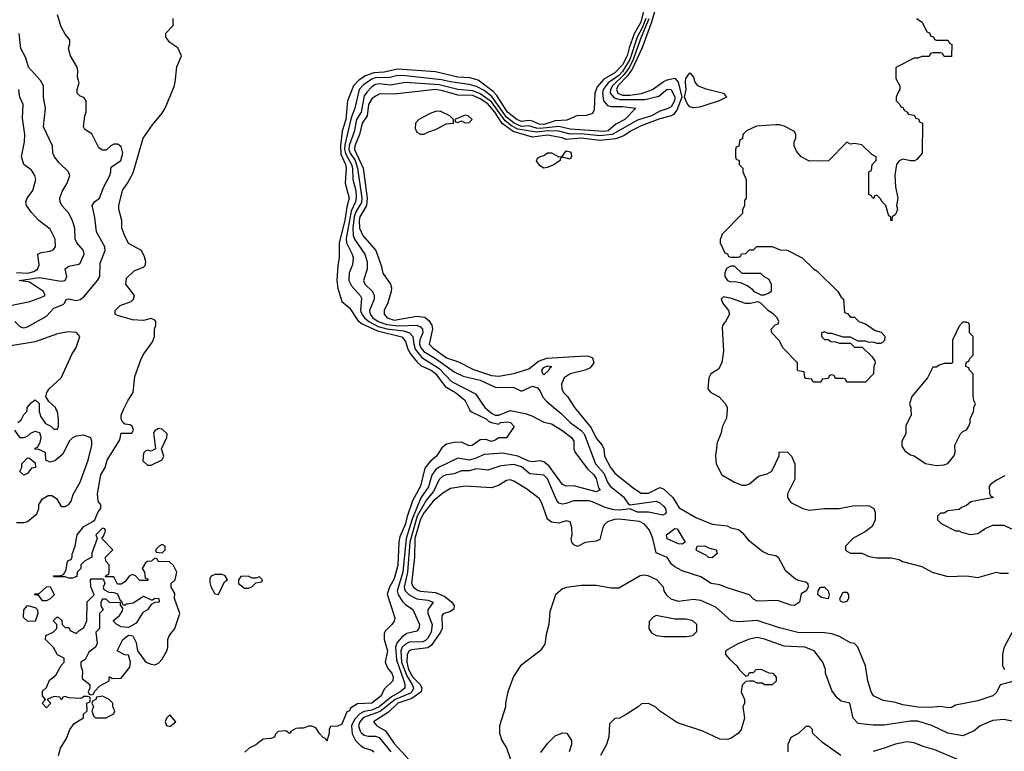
# Model space of a CAD drawing. Header units: inches. Extents: x 2348352 to 2479776, y 460422 to 613655.
# Tile 318 of 590: x 2398507 to 2403772, y 518173 to 522083. Entities that reach past the tile are written whole.
import ezdxf

# ---------------------------------------------------------------- set-up
doc = ezdxf.new("R2010")
doc.units = ezdxf.units.IN
doc.header["$MEASUREMENT"] = 0
for name, color, linetype in [('C3591', 7, 'Continuous'), ('C3592', 7, 'Continuous'), ('C4501', 7, 'Continuous'), ('C4502', 7, 'Continuous')]:
    doc.layers.add(name, color=color, linetype=linetype)

msp = doc.modelspace()

# ---------------------------------------------------------------- linework, layer by layer
at = {"layer": 'C3591', "color": 4}
for points, elevation in [([(2398498, 519930), (2398514.6, 519945.4), (2398530, 519974), (2398546, 519990), (2398547, 520000)], 68), ([(2398611.5, 520000), (2398611.3, 519990), (2398621, 519961), (2398645.4, 519925.4), (2398674, 519910), (2398690, 519894), (2398710, 519894), (2398715.3, 519910), (2398715.3, 519950), (2398708.7, 519990), (2398703.3, 520000)], 68), ([(2398715.3, 518150), (2398725.2, 518190), (2398758, 518242), (2398775.3, 518290), (2398798, 518322), (2398848, 518352), (2398849.1, 518370.9), (2398868, 518390), (2398866, 518430), (2398882, 518438), (2398886, 518450), (2398882, 518462), (2398870, 518466), (2398850, 518466), (2398842, 518458), (2398830, 518455.3), (2398770, 518458), (2398750, 518466), (2398738, 518462), (2398730, 518448), (2398722, 518462), (2398690, 518466), (2398654, 518450), (2398674, 518430), (2398650, 518406), (2398628, 518430), (2398646, 518450), (2398628.9, 518468.9), (2398630, 518494), (2398650, 518514), (2398667.3, 518552.7), (2398700.4, 518579.6), (2398728.4, 518631.6), (2398746, 518650), (2398746, 518670), (2398708.7, 518688.7), (2398688.4, 518728.4), (2398646, 518770), (2398647.3, 518792.7), (2398686, 518810), (2398706, 518830), (2398706, 518850), (2398686, 518870), (2398706, 518890), (2398714, 518890), (2398732.7, 518872.7), (2398734, 518850), (2398750, 518834), (2398770, 518834), (2398778, 518818), (2398810, 518802), (2398823.1, 518816.9), (2398850, 518834), (2398866, 518870), (2398868.4, 518971.6), (2398906, 519010), (2398887.3, 519052.7), (2398886, 519090), (2398890, 519094), (2398954, 519094), (2398962, 519070), (2398954, 519050), (2398958, 519038), (2398983.6, 519023.6), (2399010, 519022), (2399030, 519014), (2399042, 518982), (2399054, 518970), (2399058, 518958), (2399070, 518954), (2399078, 518962), (2399114, 518966), (2399170, 519002), (2399210, 518982), (2399218, 518982), (2399230, 518992), (2399252, 518990), (2399254, 518970), (2399230, 518968), (2399210, 518958), (2399190, 518929), (2399165.4, 518914.6), (2399130, 518858), (2399090, 518835.3), (2399050, 518838), (2399026, 518850), (2399008.4, 518868.4), (2399008.4, 518871.6), (2399040.4, 518899.6), (2399056.4, 518923.6), (2399058, 518938), (2399046, 518954), (2399046, 518966), (2398988, 518968), (2398970, 518986), (2398950, 518986), (2398942, 518970), (2398942, 518950), (2398954, 518930), (2398934, 518910), (2398934, 518830), (2398914, 518810), (2398922, 518750), (2398912, 518730), (2398876.9, 518703.1), (2398856.9, 518663.1), (2398834, 518650), (2398834, 518630), (2398843.6, 518603.6), (2398842, 518562), (2398882, 518530), (2398882, 518510), (2398874, 518490), (2398878, 518478), (2398890, 518474), (2398902, 518478), (2398907.3, 518492.7), (2398936.4, 518523.6), (2398986, 518550), (2398986, 518570), (2398991.6, 518571.6), (2399002, 518562), (2399050, 518564.7), (2399097.2, 518622.8), (2399099, 518650), (2399090, 518686), (2399068.9, 518688.9), (2399028.7, 518710), (2399058, 518770), (2399090, 518794), (2399112, 518790), (2399130, 518754), (2399138, 518710), (2399176.8, 518656.8), (2399187.3, 518647.3), (2399210, 518638.8), (2399230, 518636), (2399250, 518644.7), (2399270, 518664.7), (2399294, 518710), (2399299, 518730), (2399299.3, 518770), (2399306, 518790), (2399337.2, 518830), (2399364, 518910), (2399335.3, 518990), (2399336.4, 519016.4), (2399318, 519050), (2399318, 519070), (2399338, 519090), (2399348, 519130), (2399330, 519166), (2399307.3, 519187.3), (2399250, 519186), (2399242, 519202), (2399230, 519206), (2399211.6, 519188.4), (2399190, 519188), (2399179.6, 519180.4), (2399162, 519150), (2399174, 519130), (2399178, 519098), (2399190, 519094), (2399194, 519090), (2399190, 519086), (2399150, 519086), (2399126, 519110), (2399110, 519118), (2399094, 519110), (2399070, 519078), (2399050, 519066), (2399030, 519066), (2399010, 519106), (2398966, 519106), (2398970, 519114), (2398982, 519118), (2398986, 519130), (2398986, 519170), (2398968.4, 519188.4), (2398966, 519210), (2399006, 519250), (2398946, 519310), (2398956.4, 519323.6), (2398966, 519350), (2398962, 519362), (2398950, 519366), (2398914, 519330), (2398922, 519310), (2398892.7, 519232.7), (2398894, 519210), (2398854, 519190), (2398834, 519170), (2398834, 519150), (2398814, 519130), (2398812.7, 519107.3), (2398790, 519098), (2398770, 519098), (2398750, 519106), (2398690, 519106), (2398688, 519110), (2398727.3, 519112.7), (2398742, 519118), (2398756.4, 519143.6), (2398760.4, 519179.6), (2398767.3, 519192.7), (2398782, 519198), (2398787.3, 519212.7), (2398787.3, 519227.3), (2398804, 519270), (2398815.3, 519330), (2398850, 519374), (2398899.3, 519400.7), (2398908.7, 519410), (2398926.8, 519453.2), (2398942, 519470), (2398942, 519490), (2398926.6, 519510), (2398922.9, 519550), (2398942, 519650), (2398963.7, 519690), (2398976, 519730), (2399042, 519838), (2399050, 519874), (2399107.3, 519872.7), (2399115.3, 519890), (2399108, 519910), (2399098, 519918), (2399070, 519922), (2399058, 519930), (2399049.1, 519949.1), (2399049.2, 519970), (2399063.2, 520000)], 64), ([(2398490, 519396), (2398530, 519396), (2398550, 519401), (2398598.6, 519441.4), (2398609, 519470), (2398610, 519492), (2398630, 519522), (2398660.4, 519539.6), (2398679.6, 519539.6), (2398703.6, 519523.6), (2398730, 519482), (2398750, 519482), (2398770, 519492), (2398782, 519510), (2398793.6, 519546.4), (2398830, 519612), (2398872.7, 519730), (2398893.2, 519810), (2398894, 519830), (2398888.4, 519848.4), (2398850, 519862), (2398810, 519858), (2398790, 519848), (2398772, 519830), (2398738, 519762), (2398695.3, 519724.7), (2398670, 519718), (2398648, 519730), (2398646, 519770), (2398610, 519786), (2398588, 519788), (2398590, 519794), (2398602, 519798), (2398616.4, 519823.6), (2398622, 519850), (2398615.3, 519875.3), (2398590, 519882), (2398566.4, 519873.6), (2398550, 519858), (2398530, 519848), (2398510, 519848), (2398482, 519890)], 68), ([(2400000, 518295.8), (2399984.7, 518295.3), (2399959.6, 518280.4), (2399950, 518268), (2399930, 518282), (2399890, 518278), (2399876, 518264), (2399870, 518248.7), (2399850, 518242), (2399810, 518238), (2399770, 518208), (2399734, 518190), (2399711.6, 518168.4)], 64)]:
    msp.add_lwpolyline(points, dxfattribs=dict(at, elevation=elevation))
for points, elevation in [([(2399250, 519898), (2399231.6, 519888.4), (2399223.6, 519876.4), (2399234, 519790), (2399210, 519778), (2399190, 519782), (2399181, 519779), (2399170, 519766), (2399166.4, 519726.4), (2399190, 519702), (2399210, 519702), (2399268.4, 519731.6), (2399278, 519750), (2399266, 519790), (2399294, 519850), (2399295.3, 519870), (2399270, 519895.3)], 64), ([(2398530, 519648.7), (2398508.9, 519668.9), (2398518, 519690), (2398518, 519710), (2398550, 519742), (2398559.6, 519739.6), (2398590, 519714), (2398592, 519690), (2398570, 519686), (2398550, 519658)], 68), ([(2399270, 519278), (2399254, 519270), (2399234, 519250), (2399238, 519238), (2399270, 519234), (2399286, 519250), (2399286, 519270)], 64), ([(2399590, 519118), (2399550, 519118), (2399531.6, 519108.4), (2399523.6, 519096.4), (2399524.7, 519075.3), (2399530, 519054), (2399550, 519014), (2399570, 519012), (2399602, 519078), (2399618, 519090), (2399606, 519110)], 64), ([(2399728.4, 519108.4), (2399690, 519108), (2399678, 519090), (2399678, 519070), (2399710, 519044.7), (2399730, 519044.7), (2399748.4, 519051.6), (2399770, 519074), (2399802, 519078), (2399806, 519090), (2399790, 519106), (2399770, 519098), (2399750, 519098)], 64), ([(2398630, 518978), (2398610, 519006), (2398586, 519010), (2398590, 519014), (2398610, 519014), (2398650, 519052), (2398670, 519054), (2398692, 519010), (2398670, 518988), (2398650, 518978)], 64), ([(2398590, 518866), (2398550, 518868), (2398528, 518888), (2398528.7, 518930), (2398550, 518952), (2398590, 518942), (2398602, 518930), (2398604.7, 518910)], 64), ([(2398950, 518468), (2398918, 518462), (2398914, 518450), (2398898, 518442), (2398894, 518430), (2398902, 518410), (2398894, 518390), (2398902, 518362), (2398912, 518352), (2398930, 518351.3), (2398970, 518352), (2398990, 518362), (2399010, 518374), (2399015.3, 518390), (2399006, 518410), (2399006, 518430), (2398986, 518450)], 64), ([(2399310, 518368), (2399292, 518350), (2399284.7, 518330), (2399291.6, 518311.6), (2399310, 518304.7), (2399342, 518330)], 64)]:
    msp.add_lwpolyline(points, close=True, dxfattribs=dict(at, elevation=elevation))
at = {"layer": 'C3592', "color": 4}
for points, elevation in [([(2398481, 520470), (2398510, 520442), (2398530, 520437.1), (2398550, 520442.4), (2398650, 520499.1), (2398690, 520542), (2398739.3, 520560.7), (2398749.3, 520570), (2398754.6, 520585.4), (2398768, 520592), (2398810, 520583.1), (2398830, 520588.4), (2398850, 520603), (2398923.6, 520690), (2398935.1, 520710), (2398937.5, 520782.5), (2398963.7, 520850), (2398962.7, 520870), (2398918, 520950), (2398910, 521026), (2398895.3, 521090), (2398908, 521110), (2398934, 521130), (2398957.2, 521190), (2398988.7, 521250), (2398995.3, 521270), (2398995.3, 521290), (2399001.2, 521298.8), (2399048, 521330), (2399059, 521370), (2399050, 521406), (2399030, 521418), (2399010, 521418), (2398994, 521410), (2398970, 521386), (2398950, 521386), (2398930, 521398), (2398893.6, 521473.6), (2398856.4, 521496.4), (2398848.7, 521510), (2398855.3, 521570), (2398862, 521590), (2398862, 521650), (2398850, 521668), (2398830, 521675.3), (2398815.3, 521690), (2398815.3, 521710), (2398826, 521746), (2398816.4, 521776.4), (2398819, 521810), (2398814, 521830), (2398779, 521890), (2398768.7, 521930), (2398776.4, 521956.4), (2398776.4, 521976.4), (2398750, 522006), (2398730, 522046), (2398708.7, 522110)], 68), ([(2399063.2, 520000), (2399086.6, 520050), (2399114.5, 520090), (2399123.8, 520176.2), (2399155.3, 520264.7), (2399168.1, 520291.9), (2399217.5, 520362.5), (2399229, 520390), (2399228, 520430), (2399235.3, 520450), (2399235.3, 520470), (2399230, 520478), (2399210, 520486), (2399170, 520475.3), (2399110, 520479), (2399030, 520502), (2399018, 520510), (2399018, 520530), (2399044.5, 520555.5), (2399103.1, 520576.9), (2399115.3, 520590), (2399122, 520610), (2399075.3, 520670), (2399078, 520702), (2399119, 520741), (2399170, 520761), (2399179, 520770), (2399181.2, 520790), (2399175.5, 520815.5), (2399158, 520850), (2399090, 520888), (2399070, 520928), (2399054, 520970), (2399052.7, 521010), (2399037, 521070), (2399037, 521090), (2399057, 521170), (2399084.5, 521210), (2399114.3, 521265.7), (2399167.3, 521450), (2399218, 521522), (2399270, 521584), (2399285.1, 521610), (2399333.1, 521726.9), (2399339.5, 521750), (2399347.8, 521832.2), (2399372.7, 521890), (2399352.5, 521932.5), (2399310, 521962), (2399288.7, 521990), (2399289, 522011), (2399327.3, 522052.7), (2399328, 522090)], 64), ([(2398450, 520553.4), (2398562.5, 520577.5), (2398621, 520599), (2398644, 520610), (2398635.1, 520630), (2398559.8, 520679.8), (2398504, 520690), (2398613.7, 520706.3), (2398730, 520686), (2398750.8, 520689.2), (2398759.6, 520710), (2398750, 520751.3), (2398770, 520766.8), (2398823.1, 520776.9), (2398830, 520782), (2398852, 520830), (2398849.2, 520850), (2398813.2, 520890), (2398804.5, 520910), (2398802.7, 520970), (2398790, 521008.7), (2398769.3, 521050), (2398732.3, 521090), (2398724.5, 521110), (2398722.9, 521130), (2398734.2, 521165.8), (2398761.2, 521210), (2398775.3, 521250), (2398768.7, 521270), (2398718.6, 521318.6), (2398694, 521350), (2398684, 521370), (2398682, 521410), (2398635.1, 521510), (2398646, 521610), (2398635.1, 521670), (2398635.1, 521730), (2398619.1, 521759.1), (2398554, 521830), (2398540.2, 521880.2), (2398514, 521930), (2398504, 522010)], 72), ([(2398490, 520732.5), (2398550.9, 520729.1), (2398582.4, 520737.6), (2398603, 520750), (2398611.8, 520771.8), (2398605.2, 520830), (2398621.6, 520838.4), (2398670, 520845.5), (2398687, 520853), (2398698, 520870), (2398697, 520910), (2398670, 520964), (2398609.7, 521009.6), (2398570, 521053.2), (2398544.5, 521090), (2398540.7, 521110), (2398547.3, 521130), (2398578, 521170), (2398593.2, 521230), (2398589.2, 521250), (2398570, 521279), (2398529.2, 521310), (2398517.2, 521350), (2398532.7, 521430), (2398535.1, 521470), (2398523.2, 521556.8), (2398526, 521630), (2398509, 521670), (2398502, 521710)], 76), ([(2398703.3, 520000), (2398698, 520010), (2398663.1, 520043.1), (2398648, 520070), (2398653.2, 520090), (2398665.2, 520110), (2398729, 520170), (2398785.6, 520294.4), (2398809.1, 520330.9), (2398828.7, 520390), (2398811.9, 520411.9), (2398765.8, 520414.2), (2398710, 520403.7), (2398590, 520362), (2398450, 520338)], 68), ([(2398547, 520000), (2398548, 520010), (2398570, 520038), (2398590, 520051), (2398612, 520032), (2398611.5, 520000)], 68)]:
    msp.add_lwpolyline(points, dxfattribs=dict(at, elevation=elevation))
at = {"layer": 'C4501', "color": 4}
for points, elevation in [([(2400912, 520000), (2400914.6, 519994.6), (2400926, 519986), (2401000.7, 519950), (2401015.8, 519935.8), (2401030, 519930.4), (2401070, 519922), (2401078, 519930), (2401114.4, 519934.4), (2401132, 519930), (2401151.1, 519908.9), (2401110, 519848), (2401070, 519848.7), (2401050, 519835.3), (2401030, 519829.4), (2400999.5, 519839.5), (2400970, 519838), (2400927, 519807), (2400910, 519806.6), (2400870, 519824.5), (2400830, 519823.7), (2400790, 519814), (2400764.4, 519795.6), (2400736.3, 519750), (2400700.2, 519719.8), (2400673.9, 519686.1), (2400650.3, 519590), (2400607.6, 519512.4), (2400577, 519423), (2400570, 519389.3), (2400540.2, 519319.8), (2400534.9, 519290), (2400530, 519168.7), (2400510, 519094), (2400483.8, 519050), (2400473, 519013), (2400513.4, 518886.6), (2400510, 518868), (2400498, 518850), (2400462.8, 518817.2), (2400456, 518804), (2400456.3, 518770), (2400473.7, 518710), (2400462, 518650), (2400476, 518616), (2400498, 518590), (2400504.7, 518570), (2400502, 518550), (2400455.3, 518504.7), (2400440.7, 518470), (2400390.8, 518430), (2400313.4, 518426.6), (2400276, 518404), (2400270, 518389), (2400256.9, 518383.1), (2400230, 518318), (2400207.3, 518307.3), (2400170, 518306), (2400162, 518290), (2400162, 518270), (2400150, 518228), (2400142, 518242), (2400130, 518246), (2400110, 518268), (2400090, 518298), (2400070, 518308), (2400052.7, 518307.3), (2400023.6, 518296.4), (2400000, 518295.8)], 64), ([(2401006.9, 520000), (2401030, 519980.8), (2401050, 519970.2), (2401070, 519968.8), (2401130, 519994), (2401210, 519978.9), (2401246.4, 519966.4), (2401310, 519932.7), (2401350, 519923.1), (2401406, 519890), (2401458, 519850), (2401470.4, 519830), (2401470.5, 519790.5), (2401477.3, 519770), (2401542.5, 519682.5), (2401577.1, 519650), (2401590, 519630.7), (2401601.7, 519581.7), (2401610.4, 519570), (2401590, 519560.7), (2401470, 519591.8), (2401429.6, 519589.6), (2401410, 519599.3), (2401337.5, 519697.5), (2401310, 519720.5), (2401290, 519725.6), (2401250, 519720.5), (2401230, 519724), (2401170, 519749.8), (2401090, 519766.2), (2400990, 519759.7), (2400942.8, 519737.2), (2400910, 519728.6), (2400850, 519739.6), (2400750, 519692.6), (2400730, 519678), (2400711.1, 519648.9), (2400693.4, 519586.6), (2400652.9, 519527.1), (2400605.5, 519414.5), (2400574.2, 519310), (2400555.3, 519130), (2400525.2, 519030), (2400530.2, 519010), (2400554.2, 518974.2), (2400570, 518957.1), (2400610.2, 518930.3), (2400645.5, 518850), (2400642, 518830), (2400630, 518816), (2400577.7, 518802.2), (2400550, 518783), (2400524.8, 518755.2), (2400516.3, 518730), (2400521.3, 518661.3), (2400561.4, 518550), (2400567.1, 518530), (2400566, 518510), (2400542, 518490), (2400495, 518465), (2400430, 518409.9), (2400390, 518393.3), (2400350, 518385.7), (2400326.3, 518373.7), (2400296.7, 518343.3), (2400282, 518310), (2400285.6, 518265.6), (2400302.6, 518230), (2400330, 518203.7), (2400350, 518192.2), (2400390, 518179.1), (2400400.7, 518170)], 68), ([(2401376.2, 520000), (2401399.9, 519979.9), (2401450.6, 519930), (2401510, 519888.5), (2401525.7, 519870), (2401585.2, 519710), (2401630, 519659.5), (2401650, 519610.7), (2401664.9, 519590), (2401734.8, 519534.8), (2401758.5, 519498.5), (2401770.5, 519490.5), (2401910, 519510.3), (2401930, 519501.1), (2401950, 519483.8), (2401960.3, 519470), (2401963.8, 519450), (2401958.5, 519441.4), (2401945.5, 519434.5), (2401870, 519451.5), (2401810, 519451.6), (2401769.5, 519469.5), (2401717.3, 519462.7), (2401684.4, 519464.4), (2401636.9, 519476.9), (2401570, 519507.3), (2401550, 519511.1), (2401470, 519512), (2401430, 519498.4), (2401410, 519494.5), (2401397, 519497), (2401390, 519499.3), (2401378, 519518), (2401329.6, 519629.6), (2401310, 519649.4), (2401235.4, 519655.4), (2401190, 519692.8), (2401150, 519706.3), (2401080.3, 519699.7), (2401010, 519675.1), (2400950, 519682), (2400910, 519671.5), (2400870, 519671.6), (2400830, 519656.3), (2400790, 519651.1), (2400770, 519643.5), (2400750, 519625.6), (2400719.1, 519560.9), (2400682.1, 519517.9), (2400632.5, 519430), (2400594, 519290), (2400580.8, 519130), (2400562.6, 519050), (2400567.7, 519030), (2400590, 519008.9), (2400630, 518987.6), (2400690, 518981.6), (2400718.8, 518970), (2400690.4, 518929.6), (2400690.5, 518909.5), (2400713.1, 518850), (2400707.6, 518810), (2400690, 518777.6), (2400675.8, 518764.2), (2400661.1, 518758.9), (2400590, 518756.4), (2400570, 518746.2), (2400552.7, 518730), (2400545, 518710), (2400549.5, 518650), (2400577, 518577), (2400605.4, 518530), (2400612.3, 518510), (2400604.4, 518490), (2400596.2, 518483.8), (2400514.7, 518450), (2400434.8, 518385.2), (2400346.3, 518353.7), (2400325.4, 518330), (2400319.7, 518310), (2400325.2, 518285.2), (2400332.4, 518272.4), (2400350, 518258.7), (2400370, 518253.1), (2400410, 518253.1), (2400430, 518246.4), (2400492, 518170)], 72), ([(2401482.7, 520000), (2401562.8, 519902.8), (2401590, 519846.8), (2401622, 519810), (2401630.6, 519790), (2401634.8, 519750), (2401666.4, 519690), (2401690, 519660.5), (2401790, 519579.1), (2401830, 519553.4), (2401870, 519552.4), (2401930, 519583), (2401950, 519576.3), (2401999.3, 519530), (2402033.8, 519473.8), (2402122.9, 519422.9), (2402210, 519387.3), (2402290, 519378.4), (2402310, 519368.2), (2402350, 519358), (2402370, 519342), (2402402.6, 519302.6), (2402481.3, 519241.3), (2402510, 519227.3), (2402550, 519219.1), (2402562.8, 519210), (2402600.9, 519140.9), (2402655.3, 519095.3), (2402670, 519087.3), (2402710, 519079.1), (2402720.7, 519070), (2402722.8, 519050), (2402712, 519030), (2402685.2, 519014.8), (2402676, 518970), (2402650, 518953.2), (2402630, 518954), (2402558.6, 518978.6), (2402450, 518975.1), (2402430, 518986), (2402409.6, 519009.6), (2402290, 519046), (2402250, 519063.5), (2402203.7, 519070), (2402150, 519105.4), (2402050, 519136.9), (2402010, 519158.7), (2401992.4, 519172.4), (2401969.6, 519209.6), (2401910, 519234), (2401892.8, 519310), (2401874.2, 519354.2), (2401847.5, 519387.5), (2401821.5, 519401.5), (2401710, 519413.5), (2401687.9, 519412.1), (2401650, 519399.6), (2401634.3, 519385.7), (2401624.9, 519370), (2401610, 519305.2), (2401590, 519295.6), (2401530.4, 519289.6), (2401490, 519267.6), (2401470, 519277.2), (2401459.3, 519290), (2401456, 519310), (2401460.9, 519330), (2401459.5, 519370), (2401450, 519399), (2401430, 519405.2), (2401390, 519392), (2401350, 519397), (2401330, 519413.2), (2401299.3, 519499.3), (2401284.4, 519524.4), (2401216.4, 519576.4), (2401150, 519617), (2401130, 519623.7), (2401110, 519620.9), (2401066.6, 519593.4), (2401030, 519582), (2400890, 519589.7), (2400810, 519577), (2400770, 519552), (2400717.7, 519510), (2400670, 519449.7), (2400650, 519413), (2400619.5, 519310), (2400618.9, 519210), (2400602.4, 519070), (2400612.2, 519050), (2400634.7, 519034.7), (2400650, 519029.2), (2400730, 519022.6), (2400780.6, 519000.6), (2400818.4, 518970), (2400830.4, 518950), (2400827.9, 518932.1), (2400810, 518920.7), (2400772.1, 518907.9), (2400763.8, 518896.2), (2400766.3, 518830), (2400757.4, 518810), (2400710, 518741.1), (2400690, 518726.6), (2400604.1, 518715.9), (2400590, 518709.6), (2400578.5, 518690), (2400576.6, 518650), (2400587.1, 518610), (2400609.6, 518569.6), (2400647.9, 518530), (2400657.7, 518510), (2400653.1, 518490), (2400604.9, 518455.1), (2400530, 518430.6), (2400478.7, 518381.3), (2400398.8, 518330), (2400417.3, 518310), (2400463.1, 518283.1), (2400510, 518215.3), (2400588.5, 518128.5)], 76), ([(2402290, 520000), (2402287.1, 519952.9), (2402266, 519910), (2402256, 519870), (2402236.8, 519823.2), (2402227.3, 519750), (2402231.3, 519710), (2402262, 519650), (2402330, 519611), (2402370, 519596), (2402390, 519596), (2402410, 519602.8), (2402457.2, 519642.8), (2402504.7, 519655.3), (2402528, 519670), (2402567.3, 519752.7), (2402568.9, 519771.1), (2402610, 519774), (2402634, 519750), (2402652, 519710), (2402651.6, 519628.4), (2402612, 519550), (2402612, 519530), (2402630, 519502), (2402694, 519470), (2402730, 519461), (2402810, 519471), (2402888.9, 519471.1), (2402970, 519486), (2403050, 519484.7), (2403074, 519470), (2403082, 519450), (2403082, 519410), (2403065.4, 519374.6), (2403030, 519348), (2402962, 519310), (2402922, 519270), (2402922, 519250), (2402930, 519242), (2402950, 519232), (2403010, 519231.3), (2403050, 519214.8), (2403090, 519206.8), (2403167.1, 519207.1), (2403210, 519197.3), (2403228.2, 519188.2), (2403330, 519160.7), (2403386, 519130), (2403470, 519107.7), (2403570, 519110.7), (2403630, 519102.8), (2403730, 519131), (2403750, 519126), (2403795.1, 519124.9)], 84), ([(2403272.5, 520000), (2403274, 519970), (2403245.4, 519914.6), (2403244.7, 519870), (2403224.7, 519830), (2403224.7, 519804.7), (2403239.6, 519779.6), (2403270, 519758), (2403290, 519752), (2403350, 519711.3), (2403410, 519701), (2403450, 519704.7), (2403470, 519712), (2403502, 519750), (2403508.7, 519770), (2403508, 519810), (2403538, 519870), (2403550, 519882), (2403570, 519892), (2403582, 519910), (2403588.7, 519930), (2403588.7, 519950), (2403608, 519990), (2403608.3, 520000)], 88), ([(2403775.3, 519644.7), (2403730, 519622), (2403699.8, 519600.2), (2403691.3, 519590), (2403692.7, 519552.7), (2403698, 519538), (2403714, 519530), (2403592.7, 519507.3), (2403570, 519486), (2403543.6, 519476.4), (2403530, 519466), (2403470, 519458), (2403450, 519446), (2403430, 519446), (2403414, 519430), (2403414, 519410), (2403434, 519390), (2403510, 519352), (2403530, 519352), (2403543.6, 519343.6), (2403590, 519332), (2403630, 519338), (2403670, 519364.7), (2403710, 519382), (2403770, 519382), (2403810, 519362)], 88), ([(2403830, 518549.3), (2403750, 518528), (2403730, 518488), (2403710, 518468.7), (2403630, 518442), (2403510, 518419), (2403490, 518407), (2403470, 518405.1), (2403430, 518412.3), (2403373.1, 518406.9), (2403310, 518409.7), (2403230, 518421.7), (2403190, 518434.3), (2403124.9, 518444.9), (2403072.7, 518470), (2403059.3, 518490), (2403042.7, 518550), (2403029.2, 518630), (2402989.1, 518729.1), (2402970, 518748.7), (2402950, 518752.7), (2402890, 518786.6), (2402850, 518800.7), (2402810, 518805.6), (2402667.6, 518807.6), (2402570, 518832.6), (2402450, 518872.8), (2402350, 518864.2), (2402311.2, 518871.2), (2402230, 518942.9), (2402150, 518979.6), (2402110, 518984.2), (2402030, 518974), (2401990, 518986), (2401967.3, 519007.3), (2401954, 519030), (2401949.5, 519049.5), (2401914, 519090), (2401868, 519110), (2401846, 519114), (2401824.7, 519110), (2401710, 519045.2), (2401670, 519045.2), (2401590, 519059), (2401510, 519059), (2401431.1, 519048.9), (2401410, 519042), (2401372, 519010), (2401342, 518918), (2401336, 518850), (2401322, 518798), (2401314.4, 518745.6), (2401290.7, 518709.3), (2401184.7, 518630), (2401147.1, 518572.9), (2401118, 518490), (2401104.7, 518430), (2401104.7, 518410), (2401072, 518310), (2401072, 518270), (2401084.7, 518230), (2401110.7, 518190.7), (2401132, 518130)], 84), ([(2403824.7, 518830), (2403770, 518726), (2403762, 518690), (2403762, 518630), (2403772, 518610)], 84), ([(2403850, 518327.3), (2403770, 518343), (2403710, 518337.6), (2403642, 518310), (2403610, 518282), (2403550, 518255.3), (2403470, 518269.3), (2403388, 518310), (2403310, 518334), (2403270, 518333.2), (2403130, 518313.2), (2403070, 518313.2), (2402990, 518322), (2402964, 518350), (2402946, 518430), (2402900.2, 518440.2), (2402878, 518458), (2402850, 518498), (2402815.3, 518590), (2402815.3, 518610), (2402802, 518650), (2402755.3, 518710), (2402706, 518730), (2402594.8, 518734.8), (2402490, 518772.7), (2402450, 518781.2), (2402410, 518773.2), (2402350, 518748.7), (2402282, 518710), (2402282, 518690), (2402303.5, 518663.5), (2402342, 518630), (2402351.6, 518611.6), (2402390, 518574), (2402402, 518578), (2402410, 518594), (2402430, 518594), (2402446, 518610), (2402470, 518612), (2402512.7, 518592.7), (2402534, 518590), (2402552, 518570), (2402551.6, 518548.4), (2402530, 518528), (2402490, 518528), (2402476.4, 518536.4), (2402450, 518538), (2402430, 518548), (2402410, 518548), (2402390, 518546), (2402370, 518526), (2402364.7, 518490), (2402382, 518450), (2402382, 518430), (2402374, 518410), (2402382, 518350), (2402364.7, 518290), (2402350.9, 518269.1), (2402310, 518242), (2402290, 518235.3), (2402250, 518238), (2402160.2, 518280.2), (2402024.7, 518324.7), (2401928, 518390), (2401908.9, 518408.9), (2401870, 518428), (2401832.7, 518427.3), (2401814, 518410), (2401750.9, 518369.1), (2401714, 518350), (2401690, 518348), (2401661, 518319), (2401658, 518250), (2401644.7, 518210), (2401612, 518150)], 88), ([(2402898, 518150), (2402800.2, 518220.2), (2402746, 518270), (2402746, 518290), (2402730, 518306), (2402710, 518306), (2402674, 518270), (2402630, 518246), (2402614, 518210), (2402614, 518170)], 92), ([(2401293.8, 518166.2), (2401330, 518214.8), (2401370, 518254.8), (2401410, 518271.3), (2401432, 518270), (2401458, 518230), (2401458, 518210), (2401446, 518170)], 84), ([(2403530, 518125.6), (2403400.1, 518180.1), (2403338, 518198), (2403290, 518218), (2403250, 518223.7), (2403190, 518212), (2403130, 518189.4), (2403070, 518172.7)], 92)]:
    msp.add_lwpolyline(points, dxfattribs=dict(at, elevation=elevation))
for points, elevation in [([(2402050, 519280.9), (2402030, 519282), (2401970, 519309.3), (2401966, 519330), (2402010, 519364.7), (2402022, 519362), (2402066, 519290)], 72), ([(2402210, 519207.6), (2402190, 519209.6), (2402179.7, 519219.7), (2402130, 519245.1), (2402124.5, 519250), (2402129.2, 519270), (2402170, 519270.6), (2402190, 519260.7), (2402232, 519250), (2402236, 519230)], 72), ([(2402830, 518988), (2402794.8, 518994.8), (2402774, 519010), (2402776, 519030), (2402789.2, 519050), (2402810.3, 519050.3), (2402830, 519030.8), (2402836.3, 519010)], 76), ([(2402910, 518969.2), (2402895.3, 518975.3), (2402893.2, 518990), (2402910, 519022.8), (2402930, 519022.8), (2402938, 519010), (2402938, 518990), (2402930, 518974)], 76), ([(2401910, 518898), (2401894, 518890), (2401872.7, 518867.3), (2401872, 518830), (2401886, 518806), (2401910, 518792), (2401950, 518786), (2402070, 518786), (2402107.3, 518792.7), (2402127.3, 518812.7), (2402128, 518850), (2402106, 518870), (2402070, 518879), (2402010, 518879)], 88)]:
    msp.add_lwpolyline(points, close=True, dxfattribs=dict(at, elevation=elevation))
at = {"layer": 'C4502', "color": 4}
for points, elevation in [([(2401862.8, 522210), (2401827.8, 522070), (2401792.7, 522007.3), (2401766.2, 521933.8), (2401756, 521890), (2401730, 521842.4), (2401690, 521798.9), (2401630, 521766.2), (2401595.1, 521724.9), (2401582.6, 521690), (2401578.5, 521601.5), (2401570, 521582), (2401530, 521569), (2401490, 521571.8), (2401432.8, 521547.2), (2401370, 521543.5), (2401310, 521523.8), (2401285, 521525), (2401250, 521541.5), (2401230, 521544.5), (2401190, 521539.4), (2401164.8, 521550), (2401116.1, 521590), (2401058, 521678), (2401039.1, 521699.1), (2400959.5, 521759.5), (2400913.4, 521773.4), (2400850, 521776.5), (2400730, 521804.2), (2400530, 521818.4), (2400456.2, 521803.8), (2400400.1, 521799.9), (2400357.2, 521782.8), (2400320.1, 521759.9), (2400291.3, 521730), (2400260.2, 521650), (2400250.7, 521549.3), (2400232.3, 521487.7), (2400221.9, 521410), (2400224.6, 521364.6), (2400250.2, 521310), (2400253.7, 521290), (2400247.7, 521210), (2400268.9, 521130), (2400255.9, 521084.1), (2400245.8, 521010), (2400215.2, 520890), (2400216.4, 520810), (2400208.4, 520770), (2400203, 520690), (2400208.3, 520648.3), (2400230, 520578), (2400270, 520542.8), (2400315.9, 520475.9), (2400338.7, 520458.7), (2400420, 520420), (2400550, 520388), (2400570, 520362.8), (2400582.8, 520322.8), (2400596.8, 520296.8), (2400633.1, 520253.1), (2400654.2, 520234.2), (2400707.7, 520210), (2400730, 520192.9), (2400783.1, 520123.1), (2400838, 520090), (2400887.7, 520050), (2400912, 520000)], 64), ([(2401909.1, 522150), (2401886, 522070), (2401833.7, 521930), (2401781.5, 521818.6), (2401757.1, 521782.9), (2401705.7, 521730), (2401698.5, 521710), (2401706, 521690), (2401730, 521680.1), (2401770, 521679.8), (2401831.8, 521688.2), (2401890.5, 521709.5), (2401948.1, 521751.9), (2401970, 521762.6), (2402010.2, 521770.2), (2402028.5, 521750), (2402047.7, 521670), (2402020.2, 521599.8), (2402002.6, 521577.4), (2401990, 521569.8), (2401930, 521553.6), (2401830, 521516.8), (2401777.1, 521490), (2401737.8, 521462.2), (2401693.7, 521446.3), (2401610, 521437.5), (2401510, 521449.8), (2401430, 521442.4), (2401407.6, 521452.4), (2401330, 521466.2), (2401250, 521455.3), (2401146.2, 521486.2), (2401087.8, 521527.8), (2401047.9, 521590), (2401010, 521632.9), (2400970, 521660.9), (2400930, 521678.6), (2400850, 521679.5), (2400770, 521703.4), (2400730, 521709.8), (2400510, 521685.1), (2400433.4, 521686.6), (2400410, 521675.6), (2400390, 521659.6), (2400371.5, 521630), (2400365.5, 521570), (2400338, 521530), (2400324.7, 521470), (2400298.8, 521410), (2400298.4, 521390), (2400343.5, 521290), (2400365, 521130), (2400362.3, 521090), (2400326.7, 521030), (2400322.6, 521010), (2400324.9, 520970), (2400342.6, 520930), (2400412.2, 520850), (2400439.3, 520770), (2400448.5, 520728.5), (2400490.4, 520670), (2400495.8, 520650), (2400493.7, 520630), (2400474.9, 520570), (2400456.4, 520530), (2400456.4, 520510), (2400472.7, 520490), (2400510, 520478.2), (2400630, 520498.5), (2400673.1, 520493.1), (2400695.6, 520475.6), (2400710.3, 520450), (2400714.3, 520430), (2400697.1, 520350), (2400715.5, 520330), (2400790, 520275.6), (2400854.3, 520254.3), (2400933, 520213), (2401030, 520182), (2401070, 520178.3), (2401150, 520192.4), (2401230, 520218), (2401281.7, 520258.3), (2401326.2, 520273.8), (2401530, 520287.1), (2401550, 520284.7), (2401570, 520275.6), (2401577.8, 520250), (2401558, 520222), (2401530.2, 520209.8), (2401450.8, 520190), (2401418.8, 520170), (2401404.4, 520135.6), (2401406.4, 520110), (2401415.5, 520090), (2401436.3, 520070), (2401474.4, 520010), (2401482.7, 520000)], 76), ([(2401854.5, 522090), (2401836.5, 522043.5), (2401808.5, 521990), (2401770.5, 521870), (2401730, 521807), (2401710, 521785.6), (2401654.7, 521745.3), (2401627.6, 521710), (2401623.8, 521690), (2401629.1, 521650), (2401650, 521625.3), (2401670, 521620.3), (2401730, 521620.3), (2401802, 521610), (2401742.8, 521550), (2401695.5, 521524.5), (2401654.4, 521490), (2401630, 521486), (2401450, 521498.5), (2401390, 521512.7), (2401290, 521502.5), (2401270, 521503.9), (2401230, 521516.3), (2401190, 521512.8), (2401150.8, 521530), (2401110, 521563), (2401032.3, 521672.3), (2400990, 521704.7), (2400950, 521726), (2400910, 521737.1), (2400810, 521750.7), (2400762.3, 521762.3), (2400570, 521784.2), (2400530, 521784.4), (2400486, 521774), (2400407.4, 521772.6), (2400390, 521766.2), (2400345.2, 521734.8), (2400323.2, 521710), (2400299.2, 521610), (2400280.5, 521559.5), (2400246, 521414), (2400244.7, 521390), (2400248.8, 521368.8), (2400281.6, 521310), (2400286.3, 521290), (2400288.2, 521230), (2400304.1, 521170), (2400306.6, 521133.4), (2400302, 521110), (2400279.5, 521060.5), (2400253.2, 520913.2), (2400254.9, 520890), (2400284.9, 520830), (2400290.4, 520810), (2400286.6, 520773.4), (2400268.7, 520730), (2400267.7, 520690), (2400280.9, 520660.9), (2400328.2, 520610), (2400335.2, 520595.3), (2400330.2, 520530), (2400336.9, 520510), (2400350.2, 520490), (2400374.7, 520470), (2400424, 520444), (2400470, 520431.7), (2400560.4, 520420.4), (2400592.4, 520410), (2400609, 520390), (2400614, 520350), (2400622.6, 520322.6), (2400658.4, 520278.4), (2400750, 520219.7), (2400815.8, 520150), (2400943.8, 520083.8), (2400994.9, 520010), (2401006.9, 520000)], 68), ([(2401871.9, 522088.1), (2401830, 521989.7), (2401788.3, 521870), (2401767.5, 521830), (2401739, 521790), (2401676.1, 521730), (2401665.6, 521710), (2401663.9, 521690), (2401686.1, 521666.1), (2401716.5, 521656.5), (2401850, 521656.9), (2401925.1, 521674.9), (2401970, 521712), (2401990, 521710.4), (2402010.9, 521670), (2402007.7, 521650), (2401990, 521618), (2401970, 521606.2), (2401930, 521594), (2401885.5, 521570), (2401810, 521547), (2401675.3, 521470), (2401610, 521462.2), (2401510, 521474.2), (2401450, 521471.7), (2401390, 521487.9), (2401330, 521488.9), (2401270, 521482.7), (2401170, 521498), (2401136.4, 521516.4), (2401102.6, 521542.6), (2401030, 521644.5), (2400970, 521687.9), (2400930, 521703.6), (2400850, 521709.8), (2400750, 521735.9), (2400570, 521747.1), (2400490, 521734), (2400430, 521741.4), (2400410, 521737.2), (2400390, 521725.4), (2400363, 521697), (2400350, 521676.2), (2400332.8, 521590), (2400308.6, 521550), (2400295.9, 521484.1), (2400268.7, 521411.3), (2400267.8, 521390), (2400274.6, 521370), (2400300.5, 521330), (2400313.6, 521290), (2400336.3, 521130), (2400334.2, 521105.8), (2400304.3, 521055.7), (2400296.6, 521030), (2400288.7, 520968.7), (2400290.2, 520930.2), (2400297.4, 520910), (2400352.2, 520830), (2400364.4, 520790), (2400364.4, 520750), (2400345.5, 520690), (2400353, 520670), (2400393.4, 520630), (2400403, 520610), (2400402.4, 520590), (2400377, 520530), (2400380.9, 520510), (2400396, 520490), (2400424.6, 520470), (2400470, 520454.3), (2400532.3, 520447.7), (2400630, 520450.3), (2400650, 520442.4), (2400660.3, 520430), (2400662.3, 520410), (2400647.3, 520372.7), (2400645.4, 520350), (2400652.2, 520330), (2400668.2, 520310), (2400730, 520272.4), (2400830, 520201.3), (2400877.7, 520177.8), (2400970, 520156.5), (2401050, 520119.5), (2401150, 520118.4), (2401190, 520098.8), (2401250, 520124), (2401275.5, 520115.5), (2401290, 520098), (2401305.2, 520065.2), (2401324.1, 520044.1), (2401376.2, 520000)], 72), ([(2403302, 522090), (2403332, 522070), (2403358, 522018), (2403372.7, 522012.7), (2403378, 521998), (2403392.7, 521992.7), (2403398, 521978), (2403410, 521974), (2403470, 521974), (2403478, 521958), (2403491.1, 521951.1), (2403490, 521886), (2403450, 521886), (2403442, 521902), (2403430, 521906), (2403390, 521906), (2403378, 521902), (2403370, 521886), (2403330, 521886), (2403310, 521878), (2403290, 521878), (2403192.7, 521827.3), (2403192, 521770), (2403214, 521730), (2403214, 521710), (2403203.6, 521696.4), (2403194, 521670), (2403194, 521650), (2403214, 521630), (2403218, 521618), (2403230, 521614), (2403238, 521598), (2403254, 521590), (2403258, 521578), (2403290, 521574), (2403298, 521558), (2403312.7, 521552.7), (2403318, 521538), (2403334, 521530), (2403332, 521370), (2403303.6, 521336.4), (2403291.6, 521328.4), (2403271.6, 521328.4), (2403230, 521338), (2403210, 521328.7), (2403196, 521310), (2403187.1, 521252.9), (2403190.8, 521190), (2403202.8, 521130), (2403196, 521090), (2403201, 521070), (2403190, 521042), (2403172, 521030), (2403170, 521008), (2403166, 521010), (2403166, 521030), (2403155.3, 521035.3), (2403150, 521046), (2403138, 521090), (2403118, 521110), (2403110, 521126), (2403090, 521146), (2403078, 521142), (2403074, 521130), (2403068.4, 521128.4), (2403062, 521142), (2403048, 521150), (2403048, 521270), (2403062, 521278), (2403066, 521310), (2403086, 521330), (2403086, 521350), (2403063.1, 521363.1), (2403010, 521415.3), (2402970, 521421.2), (2402950, 521419), (2402930, 521428), (2402831.6, 521328.4), (2402730, 521328), (2402686, 521350), (2402660.4, 521380.4), (2402648, 521410), (2402648, 521430), (2402658, 521450), (2402658, 521470), (2402650, 521486), (2402594.6, 521514.6), (2402570, 521522), (2402550, 521522), (2402446.4, 521513.6), (2402394, 521490), (2402374, 521470), (2402372.7, 521447.3), (2402358, 521442), (2402352.7, 521407.3), (2402338, 521402), (2402334, 521390), (2402334, 521350), (2402338, 521338), (2402354, 521330), (2402354, 521310), (2402374, 521290), (2402374, 521270), (2402392, 521230), (2402392, 521130), (2402383.6, 521116.4), (2402382, 521090), (2402372.7, 521067.3), (2402371.6, 521048.4), (2402263.6, 520936.4), (2402252.7, 520907.3), (2402252, 520890), (2402278, 520838), (2402292.7, 520832.7), (2402298, 520818), (2402310, 520814), (2402350, 520814), (2402362, 520818), (2402367.3, 520832.7), (2402390, 520834), (2402410, 520854), (2402430, 520854), (2402448.4, 520871.6), (2402530, 520872), (2402572.7, 520852.7), (2402610, 520852), (2402691.1, 520811.1), (2402751.6, 520751.6), (2402770, 520742), (2402882, 520630), (2402899.6, 520599.6), (2402912, 520590), (2402918, 520518), (2402932.7, 520512.7), (2402950, 520494), (2402970, 520494), (2402994, 520470), (2403030, 520458), (2403082, 520422), (2403114, 520414), (2403132.3, 520392.3), (2403130.4, 520369.6), (2403121.4, 520358.6), (2403110, 520352.7), (2403092.9, 520352.9), (2403070, 520359), (2403050, 520358), (2403030, 520366), (2402990, 520366), (2402950, 520386), (2402910, 520386), (2402850, 520406), (2402830, 520406), (2402810, 520415.3), (2402794, 520410), (2402794, 520390), (2402810, 520374), (2402830, 520374), (2402843.6, 520363.6), (2402870, 520362), (2402890, 520354), (2402950, 520354), (2402970, 520334), (2403012.7, 520332.7), (2403063.6, 520283.6), (2403079.6, 520259.6), (2403082, 520250), (2403074, 520230), (2403072, 520190), (2403030, 520146), (2402930, 520146), (2402922, 520162), (2402910, 520166), (2402870, 520166), (2402862, 520182), (2402850, 520186), (2402838, 520182), (2402830, 520166), (2402798, 520162), (2402790, 520146), (2402750, 520146), (2402742, 520162), (2402710, 520166), (2402706, 520170), (2402702, 520202), (2402670, 520206), (2402666, 520210), (2402666, 520250), (2402590, 520328), (2402568.4, 520368.4), (2402528, 520410), (2402526, 520430), (2402547.3, 520452.7), (2402562, 520458), (2402566, 520470), (2402558, 520490), (2402538, 520510), (2402509.3, 520529.3), (2402470, 520568.7), (2402455.3, 520575.3), (2402412.8, 520567.2), (2402387.2, 520567.2), (2402312.9, 520592.9), (2402270, 520602), (2402258, 520590), (2402264.7, 520570), (2402298, 520530), (2402302, 520510), (2402282, 520470), (2402267.1, 520452.9), (2402263.5, 520436.5), (2402271.1, 520311.1), (2402261, 520250), (2402243.6, 520216.4), (2402202, 520190), (2402192, 520170), (2402186, 520110), (2402202, 520090), (2402247.3, 520067.3), (2402281, 520030), (2402290.7, 520010), (2402290, 520000)], 84), ([(2403608.3, 520000), (2403608.7, 520011.3), (2403618, 520030), (2403608.4, 520048.4), (2403606, 520070), (2403606, 520190), (2403586, 520210), (2403582, 520222), (2403566, 520230), (2403567.3, 520252.7), (2403582, 520258), (2403587.3, 520272.7), (2403606, 520290), (2403606, 520390), (2403586, 520410), (2403586, 520450), (2403582, 520462), (2403570, 520466), (2403550, 520466), (2403530, 520446), (2403494, 520370), (2403494, 520250), (2403490, 520246), (2403450, 520246), (2403423.6, 520236.4), (2403410, 520226), (2403390, 520226), (2403362, 520170), (2403278, 520070), (2403264.7, 520030), (2403272, 520010), (2403272.5, 520000)], 88)]:
    msp.add_lwpolyline(points, dxfattribs=dict(at, elevation=elevation))
for points, elevation in [([(2402110, 521611.8), (2402090, 521618.3), (2402076.2, 521636.2), (2402062, 521670), (2402071.3, 521710), (2402066.6, 521750), (2402069.4, 521770), (2402090, 521798.8), (2402110, 521776), (2402118, 521750), (2402131.5, 521731.5), (2402170, 521716.5), (2402270, 521690.4), (2402286.8, 521670), (2402246.8, 521650), (2402170, 521624.2), (2402144.4, 521615.5)], 76), ([(2400754.8, 521594.8), (2400730, 521593.2), (2400702, 521582), (2400641, 521550), (2400622.8, 521530), (2400622, 521502), (2400630, 521482), (2400650, 521472), (2400670, 521472), (2400690, 521482), (2400730, 521496), (2400790, 521526), (2400826, 521530), (2400826, 521550), (2400808, 521570)], 84), ([(2400890, 521574), (2400834, 521550), (2400838, 521538), (2400850, 521534), (2400870, 521542), (2400890, 521532), (2400910, 521534), (2400926, 521550), (2400906, 521570)], 84), ([(2401450, 521338), (2401410, 521348), (2401398, 521342), (2401398, 521330), (2401364.7, 521310), (2401330, 521293.2), (2401310, 521289.2), (2401290, 521302), (2401270, 521328), (2401276.4, 521343.6), (2401286, 521350), (2401310, 521358), (2401330, 521372), (2401350, 521371.3), (2401390, 521351.3), (2401408, 521352), (2401430, 521382), (2401450, 521378), (2401456, 521370), (2401458, 521350)], 76), ([(2402330, 520766), (2402310, 520766), (2402286, 520754), (2402278, 520730), (2402278, 520710), (2402292, 520690), (2402310, 520682.8), (2402330, 520684.7), (2402359.6, 520679.6), (2402401, 520661), (2402423.5, 520643.5), (2402430, 520632), (2402470, 520612), (2402490, 520612), (2402510, 520622), (2402527.3, 520632.7), (2402527.3, 520667.3), (2402515.3, 520695.3), (2402486, 520710), (2402470, 520726), (2402370, 520726)], 84), ([(2401310, 520186), (2401304, 520190), (2401299.5, 520210), (2401310, 520224), (2401330, 520232.8), (2401352, 520230), (2401340.5, 520219.5), (2401337.3, 520210)], 72)]:
    msp.add_lwpolyline(points, close=True, dxfattribs=dict(at, elevation=elevation))

doc.saveas('drawing.dxf')
